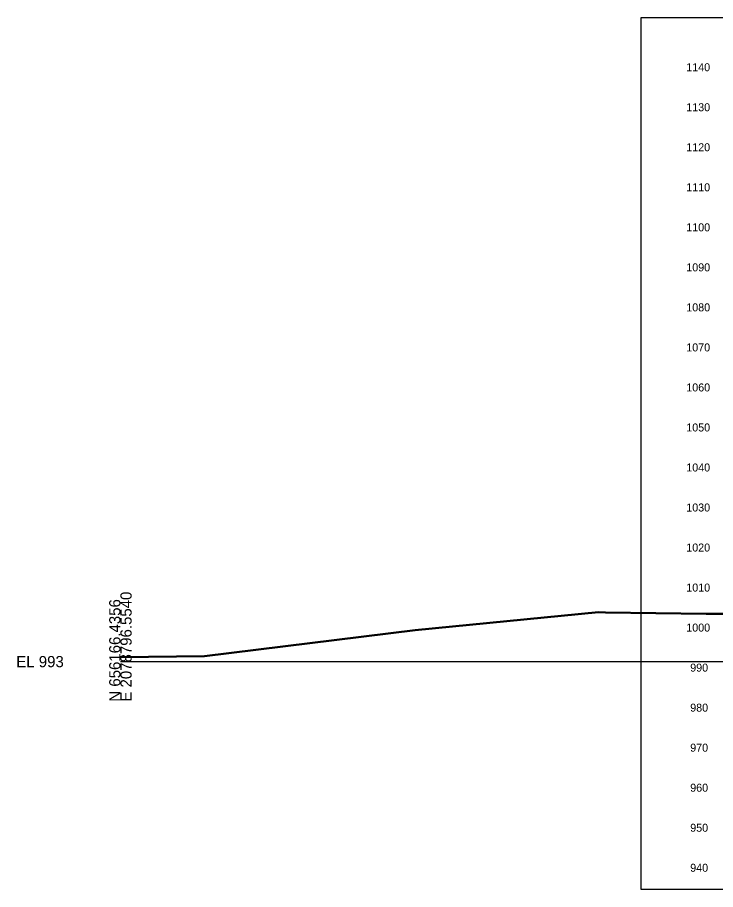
# Model space of a CAD drawing. Extents: x 1131015 to 1136271, y 133453 to 174329.
# Drawn here: x 1131014.8 to 1131189, y 161110.7 to 161328.6 of the extents above; entities that cross this region are included whole.
import ezdxf

# ---------------------------------------------------------------- set-up
doc = ezdxf.new("R2010")
doc.units = 0
for name, color, linetype in [('DESIGN - SHEET - Corner Text', 7, 'Continuous'), ('DESIGN - SHEET - Light Grid', 7, 'Continuous'), ('DESIGN - SHEET - Plot Shape', 7, 'Continuous'), ('SURVEY - GROUND - Bottom of Topsoil Layer', 7, 'Continuous'), ('SURVEY - GROUND - Top of Ground', 7, 'Continuous')]:
    doc.layers.add(name, color=color, linetype=linetype)

msp = doc.modelspace()

# ---------------------------------------------------------------- linework, layer by layer
at = {"layer": 'DESIGN - SHEET - Light Grid'}
msp.add_line((1131040.46, 161167.66), (1131340.46, 161167.66), dxfattribs=at)
at = {"layer": 'DESIGN - SHEET - Plot Shape'}
msp.add_lwpolyline([(1131170.46, 161328.6), (1131510.46, 161328.6), (1131510.46, 161110.72), (1131170.46, 161110.72)], close=True, dxfattribs=at)
at = {"layer": 'SURVEY - GROUND - Bottom of Topsoil Layer'}
for p, q in [((1131113.99, 161175.41), (1131159.76, 161179.91)), ((1131159.76, 161179.91), (1131161.55, 161179.88)), ((1131161.55, 161179.88), (1131186.67, 161179.53)), ((1131186.67, 161179.53), (1131202.92, 161179.52)), ((1131061.45, 161168.94), (1131113.99, 161175.41)), ((1131040.46, 161168.65), (1131061.45, 161168.94))]:
    msp.add_line(p, q, dxfattribs=at)
at = {"layer": 'SURVEY - GROUND - Top of Ground'}
for p, q in [((1131113.99, 161175.66), (1131159.76, 161180.16)), ((1131159.76, 161180.16), (1131161.55, 161180.13)), ((1131161.55, 161180.13), (1131186.67, 161179.78)), ((1131186.67, 161179.78), (1131202.92, 161179.77)), ((1131061.45, 161169.19), (1131113.99, 161175.66)), ((1131040.46, 161168.9), (1131061.45, 161169.19))]:
    msp.add_line(p, q, dxfattribs=at)

# ---------------------------------------------------------------- texts
at = {"layer": 'DESIGN - SHEET - Corner Text'}
for s, p in [('1140', (1131181.7, 161315.16)), ('1130', (1131181.7, 161305.16)), ('1120', (1131181.7, 161295.16)), ('1110', (1131181.7, 161285.16)), ('1100', (1131181.7, 161275.16)), ('1090', (1131181.7, 161265.16)), ('1080', (1131181.7, 161255.16)), ('1070', (1131181.7, 161245.16)), ('1060', (1131181.7, 161235.16)), ('1050', (1131181.7, 161225.16)), ('1040', (1131181.7, 161215.16)), ('1030', (1131181.7, 161205.16)), ('1020', (1131181.7, 161195.16)), ('1010', (1131181.7, 161185.16)), ('1000', (1131181.7, 161175.16)), ('990', (1131182.68, 161165.16)), ('980', (1131182.68, 161155.16)), ('970', (1131182.68, 161145.16)), ('960', (1131182.68, 161135.16)), ('950', (1131182.68, 161125.16)), ('940', (1131182.68, 161115.16))]:
    msp.add_text(s, height=2, dxfattribs=at).set_placement(p)
at = {"layer": 'DESIGN - SHEET - Light Grid'}
for s, p in [('E 2078796.5540', (1131043.26, 161157.66)), ('N 656166.4356', (1131040.46, 161157.66))]:
    msp.add_text(s, height=2.8, rotation=90, dxfattribs=at).set_placement(p)
msp.add_text('EL 993', height=2.8, dxfattribs=at).set_placement((1131014.46, 161166.26))

doc.saveas('drawing.dxf')
